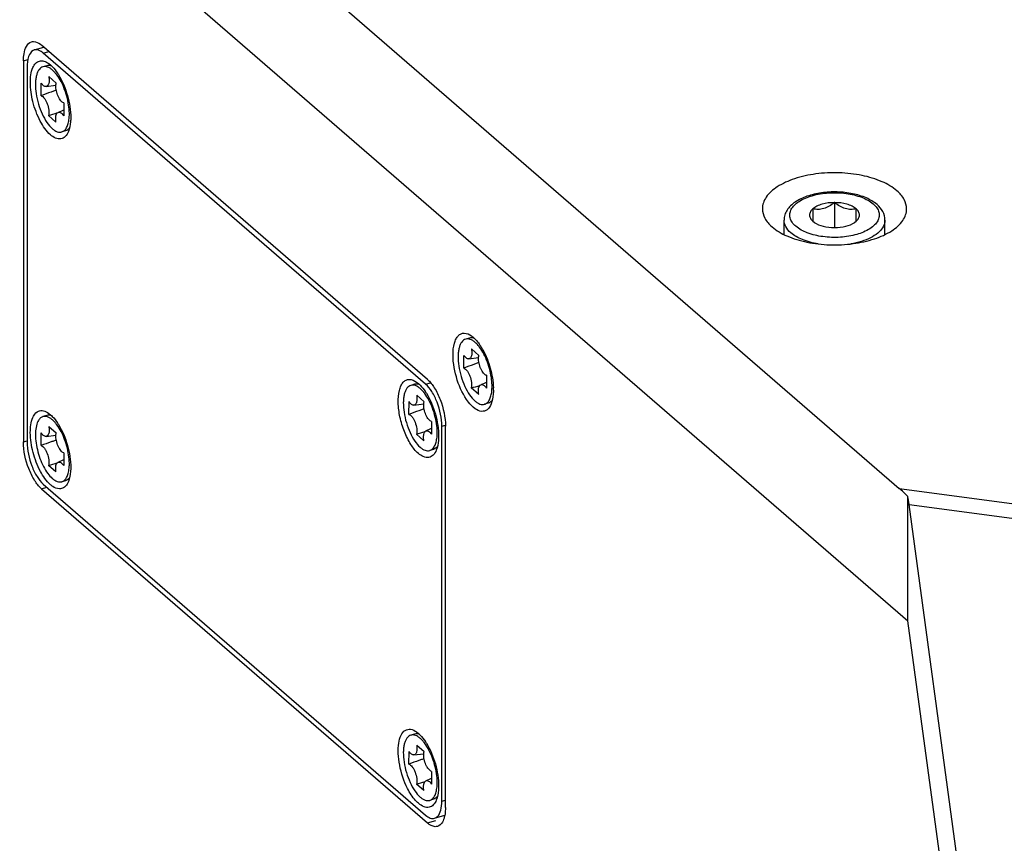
# Model space of a CAD drawing. Header units: millimetres. Extents: x 0 to 420, y 0 to 297.
# Tile 311 of 514: x 330.75 to 337.58, y 140.7 to 146.41. Entities that reach past the tile are written whole.
import ezdxf

# ---------------------------------------------------------------- set-up
doc = ezdxf.new("R2010")
doc.units = ezdxf.units.MM
doc.header["$LTSCALE"] = 23.1
doc.layers.get('0').update_dxf_attribs({"linetype": 'CONTINUOUS'})
doc.layers.add('02___PRT_ALL_AXES', color=7, linetype='CONTINUOUS')

msp = doc.modelspace()

# ---------------------------------------------------------------- linework, layer by layer
at = {"color": 7, "linetype": 'Continuous'}
for p, q in [((326.798, 151.8675), (336.8474, 143.1645)), ((326.7368, 151.0545), (336.9086, 142.2455)), ((330.8533, 146.2031), (330.9192, 146.2221)), ((333.5782, 143.9193), (330.9032, 146.2359)), ((330.7782, 146.1276), (330.8082, 146.1363)), ((330.7782, 146.1276), (330.7782, 143.4863)), ((330.9157, 146.1818), (330.9532, 146.1926)), ((333.5657, 143.8868), (330.9157, 146.1818)), ((330.8032, 146.0843), (330.8032, 143.4863)), ((330.9395, 146.094), (330.9135, 146.0865)), ((330.9536, 146.1091), (330.9657, 146.0995)), ((330.9539, 146.0184), (331.0049, 145.9733)), ((330.9001, 145.8858), (330.9006, 145.9739)), ((330.935, 145.9496), (331.0029, 145.9582)), ((331.0177, 145.7706), (331.057, 145.7889)), ((331.0573, 145.8358), (331.0568, 145.7476)), ((331.0036, 145.7031), (330.9525, 145.7482)), ((331.0699, 145.6425), (331.0439, 145.635)), ((336.4, 145.1452), (336.4, 144.972)), ((336.25, 145.1019), (336.25, 145.0153)), ((336.55, 145.0153), (336.55, 145.1019)), ((336.05, 144.9235), (336.05, 145.024)), ((336.25, 145.0153), (336.2586, 145.0086)), ((336.5415, 145.0086), (336.55, 145.0153)), ((336.75, 144.9235), (336.75, 145.024)), ((333.8695, 144.2061), (333.8435, 144.1986)), ((333.8301, 143.9978), (333.8306, 144.0859)), ((333.8839, 144.1304), (333.9349, 144.0854)), ((333.865, 144.0617), (333.9329, 144.0703)), ((333.9873, 143.9478), (333.9868, 143.8597)), ((333.4895, 143.8857), (333.4635, 143.8782)), ((333.5036, 143.9007), (333.5157, 143.8911)), ((333.5657, 143.8868), (333.6002, 143.8967)), ((333.9477, 143.8826), (333.987, 143.9009)), ((333.5039, 143.81), (333.5549, 143.765)), ((333.9336, 143.8152), (333.8825, 143.8602)), ((333.4501, 143.6774), (333.4506, 143.7655)), ((333.485, 143.7412), (333.5529, 143.7498)), ((333.9999, 143.7545), (333.9739, 143.747)), ((330.9395, 143.6692), (330.9135, 143.6617)), ((330.9536, 143.6842), (330.9657, 143.6746)), ((333.6073, 143.6274), (333.6068, 143.5393)), ((333.6782, 143.5945), (333.703, 143.6017)), ((330.9001, 143.4609), (330.9006, 143.549)), ((330.935, 143.5247), (331.0029, 143.5333)), ((330.9539, 143.5935), (331.0049, 143.5485)), ((333.5536, 143.4948), (333.5025, 143.5398)), ((333.5677, 143.5622), (333.607, 143.5805)), ((333.6782, 140.9964), (333.6782, 143.5945)), ((333.7032, 140.9531), (333.7032, 143.5945)), ((330.7782, 143.4863), (330.8032, 143.4935)), ((331.0573, 143.4109), (331.0568, 143.3228)), ((333.6199, 143.4341), (333.5939, 143.4266)), ((331.0177, 143.3457), (331.057, 143.364)), ((331.0036, 143.2783), (330.9525, 143.3233)), ((330.9157, 143.194), (333.5657, 140.899)), ((331.0699, 143.2176), (331.0439, 143.2101)), ((330.9032, 143.1615), (330.9407, 143.1723)), ((330.9032, 143.1615), (333.5782, 140.8449)), ((336.8474, 143.1645), (350.2695, 141.3663)), ((336.9086, 142.2455), (336.9086, 143.1083)), ((336.9165, 143.0535), (350.1115, 141.2857)), ((337.5771, 138.2024), (336.9165, 143.0535)), ((337.5612, 137.4412), (336.9086, 142.2455)), ((333.4895, 141.4608), (333.4635, 141.4533)), ((333.5036, 141.4758), (333.5157, 141.4663)), ((333.5039, 141.3851), (333.5549, 141.3401)), ((333.4501, 141.2525), (333.4506, 141.3406)), ((333.485, 141.3164), (333.5529, 141.325)), ((333.5677, 141.1373), (333.607, 141.1556)), ((333.6073, 141.2025), (333.6068, 141.1144)), ((333.5536, 141.0699), (333.5025, 141.1149)), ((333.6199, 141.0092), (333.5939, 141.0017)), ((333.6782, 140.9964), (333.7032, 141.0037)), ((333.6281, 140.8777), (333.6983, 140.898)), ((333.5782, 140.8449), (333.6374, 140.862))]:
    msp.add_line(p, q, dxfattribs=at)
for centre, radius, start, end in [((330.8659, 146.1605), 0.0444, 117.25797, 119.17205), ((330.8652, 146.1618), 0.0429, 106.1283, 117.27884), ((330.8028, 146.1201), 0.1533, 49.05507, 52.91788), ((330.7987, 145.8731), 0.2631, 38.04995, 38.63611), ((330.7944, 145.8697), 0.2685, 37.80208, 38.0511), ((330.7875, 145.8644), 0.2772, 36.74871, 37.79787), ((330.6791, 145.8199), 0.4023, 32.68879, 33.62526), ((330.6654, 145.8112), 0.4185, 31.87044, 32.68965), ((332.5328, 141.4983), 4.6816, 109.04215, 109.21212), ((329.6868, 150.0277), 4.4628, 286.47561, 287.27579), ((330.826, 145.7551), 0.2701, 354.27336, 354.49767), ((330.8181, 145.7558), 0.278, 354.50114, 355.45427), ((336.3302, 145.1099), 0.124, 234.71833, 235.29749), ((336.4699, 145.1099), 0.124, 304.70251, 305.28167), ((333.719, 143.9776), 0.2754, 36.76507, 38.0447), ((333.5732, 143.9094), 0.4447, 29.11878, 32.64484), ((335.463, 139.6098), 4.6822, 109.04215, 109.21141), ((332.6168, 148.1398), 4.4628, 286.47561, 287.27579), ((333.3487, 143.6647), 0.2631, 38.04995, 38.63611), ((333.3444, 143.6614), 0.2685, 37.80208, 38.0511), ((333.3375, 143.6561), 0.2772, 36.74871, 37.79787), ((333.2291, 143.6116), 0.4023, 32.68879, 33.62526), ((333.2154, 143.6028), 0.4185, 31.87044, 32.68965), ((333.7499, 143.8677), 0.2762, 354.27835, 355.41126), ((333.7318, 143.8692), 0.2944, 355.41539, 356.95311), ((333.72, 143.8699), 0.3062, 356.94398, 357.10649), ((333.5946, 143.8476), 0.4411, 0.36728, 1.89705), ((333.6146, 143.8478), 0.4211, 0.00054, 0.35846), ((333.6226, 143.8478), 0.4131, 359.49866, 0.00085), ((335.0828, 139.2899), 4.6816, 109.04215, 109.21212), ((330.7987, 143.4482), 0.2631, 38.04995, 38.63611), ((330.7944, 143.4448), 0.2685, 37.80208, 38.0511), ((330.7875, 143.4396), 0.2772, 36.74871, 37.79787), ((330.6791, 143.395), 0.4023, 32.68879, 33.62526), ((330.6654, 143.3863), 0.4185, 31.87044, 32.68965), ((332.2368, 147.8193), 4.4628, 286.47561, 287.27579), ((332.5328, 139.0734), 4.6816, 109.04215, 109.21212), ((333.376, 143.5467), 0.2701, 354.27336, 354.49767), ((333.3681, 143.5475), 0.278, 354.50114, 355.45427), ((329.6868, 147.6028), 4.4628, 286.47561, 287.27579), ((330.826, 143.3302), 0.2701, 354.27336, 354.49767), ((330.8181, 143.331), 0.278, 354.50114, 355.45427), ((333.3487, 141.2398), 0.2631, 38.04995, 38.63611), ((333.3444, 141.2365), 0.2685, 37.80208, 38.0511), ((333.3375, 141.2312), 0.2772, 36.74871, 37.79787), ((333.2291, 141.1867), 0.4023, 32.68879, 33.62526), ((333.2154, 141.1779), 0.4185, 31.87044, 32.68965), ((335.0828, 136.8651), 4.6816, 109.04215, 109.21212), ((332.2368, 145.3945), 4.4628, 286.47561, 287.27579), ((333.376, 141.1219), 0.2701, 354.27336, 354.49767), ((333.3681, 141.1226), 0.278, 354.50114, 355.45427)]:
    msp.add_arc(centre, radius, start, end, dxfattribs=at)
for centre, major_axis, ratio, start_param, end_param in [((336.8474, 142.2985), (-0.5285, 1.0331), 0.454788, -0.930691, -0.844053), ((336.9005, 142.2914), (-0.0487, 1.0154), 0.077733, -0.725603, -0.639611)]:
    msp.add_ellipse(centre, major_axis=major_axis, ratio=ratio, start_param=start_param, end_param=end_param, dxfattribs=at)
for points, knots in [([(330.7782, 146.1276), (330.7782, 146.1442), (330.7804, 146.1907), (330.8027, 146.2506), (330.8339, 146.2596)], [0, 0, 0, 0, 0.337, 1, 1, 1, 1]), ([(330.8443, 146.1993), (330.8294, 146.191), (330.8064, 146.151), (330.8032, 146.1092), (330.8032, 146.0843)], [0, 0, 0, 0, 0.405879, 1, 1, 1, 1]), ([(330.8339, 146.2596), (330.8385, 146.2609), (330.8604, 146.2636), (330.8817, 146.2526), (330.8952, 146.2424)], [0, 0, 0, 0, 0.219452, 1, 1, 1, 1]), ([(330.9157, 146.1818), (330.9061, 146.1901), (330.8871, 146.2035), (330.8629, 146.2058), (330.8533, 146.2031)], [0, 0, 0, 0, 0.561357, 1, 1, 1, 1]), ([(330.8435, 146.081), (330.8484, 146.0921), (330.86, 146.1116), (330.889, 146.1296), (330.9233, 146.1276), (330.9435, 146.1163), (330.9536, 146.1091)], [0, 0, 0, 0, 0.270069, 0.494971, 0.722869, 1, 1, 1, 1]), ([(330.8435, 145.8447), (330.8325, 145.8883), (330.8208, 145.9672), (330.8293, 146.0493), (330.8435, 146.081)], [0, 0, 0, 0, 0.563578, 1, 1, 1, 1]), ([(330.9135, 146.0865), (330.9083, 146.085), (330.8978, 146.0797), (330.885, 146.0661), (330.8748, 146.0476), (330.8673, 146.0247), (330.8626, 145.9977), (330.86, 145.9557), (330.8647, 145.898), (330.8806, 145.8278), (330.9056, 145.7605), (330.9373, 145.7028), (330.9636, 145.6705), (330.9777, 145.6581)], [0, 0, 0, 0, 0.034422, 0.072269, 0.115889, 0.166371, 0.22386, 0.287862, 0.431297, 0.586428, 0.74077, 0.881968, 1, 1, 1, 1]), ([(330.9797, 146.0634), (330.9743, 146.0682), (330.9634, 146.0765), (330.9462, 146.0853), (330.9293, 146.0891), (330.9184, 146.088), (330.9135, 146.0865)], [0, 0, 0, 0, 0.299692, 0.560631, 0.789631, 1, 1, 1, 1]), ([(330.9746, 146.091), (330.9688, 146.0934), (330.9571, 146.0966), (330.9449, 146.0956), (330.9395, 146.094)], [0, 0, 0, 0, 0.525162, 1, 1, 1, 1]), ([(330.9657, 146.0995), (330.97, 146.0958), (330.9881, 146.0786), (331.0034, 146.0587), (331.0141, 146.0427)], [0, 0, 0, 0, 0.226479, 1, 1, 1, 1]), ([(331.0042, 146.0373), (331.0022, 146.0398), (330.9946, 146.049), (330.9863, 146.0576), (330.9797, 146.0634)], [0, 0, 0, 0, 0.264974, 1, 1, 1, 1]), ([(330.9539, 146.0184), (330.9553, 146.0098), (330.9567, 145.9938), (330.9548, 145.9746), (330.9505, 145.9625), (330.9464, 145.9558), (330.9412, 145.9513), (330.937, 145.9499), (330.935, 145.9496)], [0, 0, 0, 0, 0.338008, 0.620598, 0.736223, 0.834904, 0.920355, 1, 1, 1, 1]), ([(331.0934, 145.8058), (331.091, 145.8264), (331.0834, 145.8677), (331.0651, 145.9273), (331.041, 145.9823), (331.0207, 146.0155), (331.0097, 146.0303)], [0, 0, 0, 0, 0.256846, 0.519272, 0.771765, 1, 1, 1, 1]), ([(331.0209, 146.0321), (331.0486, 145.9875), (331.0887, 145.8893), (331.1061, 145.7846), (331.1057, 145.7323)], [0, 0, 0, 0, 0.50147, 1, 1, 1, 1]), ([(330.935, 145.9496), (330.9323, 145.9493), (330.9261, 145.9501), (330.9173, 145.955), (330.9085, 145.9631), (330.9032, 145.97), (330.9006, 145.9739)], [0, 0, 0, 0, 0.186559, 0.409985, 0.681261, 1, 1, 1, 1]), ([(331.0573, 145.8358), (331.0536, 145.8368), (331.046, 145.8412), (331.036, 145.8513), (331.0264, 145.8652), (331.0147, 145.888), (331.0049, 145.9193), (331.0021, 145.9457), (331.0028, 145.9582)], [0, 0, 0, 0, 0.081387, 0.18296, 0.30382, 0.439685, 0.730513, 1, 1, 1, 1]), ([(331.0028, 145.9582), (331.0029, 145.9596), (331.0033, 145.9647), (331.0041, 145.9697), (331.0049, 145.9733)], [0, 0, 0, 0, 0.265766, 1, 1, 1, 1]), ([(330.9922, 145.9192), (330.9845, 145.9165), (330.9537, 145.9057), (330.923, 145.8945), (330.9001, 145.8858)], [0, 0, 0, 0, 0.24959, 1, 1, 1, 1]), ([(330.9001, 145.8858), (330.9043, 145.8845), (330.9129, 145.8792), (330.9241, 145.867), (330.9345, 145.8504), (330.9464, 145.8238), (330.9537, 145.7949), (330.9553, 145.7668), (330.9539, 145.7539), (330.9525, 145.7482)], [0, 0, 0, 0, 0.083446, 0.189882, 0.317239, 0.459231, 0.752148, 0.885582, 1, 1, 1, 1]), ([(330.9657, 145.6145), (330.9359, 145.6403), (330.8859, 145.7153), (330.8553, 145.7979), (330.8435, 145.8447)], [0, 0, 0, 0, 0.449644, 1, 1, 1, 1]), ([(331.0952, 145.7338), (331.0957, 145.7394), (331.0969, 145.7634), (331.0955, 145.7875), (331.0934, 145.8058)], [0, 0, 0, 0, 0.234557, 1, 1, 1, 1]), ([(331.0036, 145.7031), (331.0023, 145.7109), (331.0012, 145.7224), (331.0017, 145.7372), (331.0038, 145.7527), (331.0094, 145.7667), (331.0177, 145.7706)], [0, 0, 0, 0, 0.331105, 0.480489, 0.61597, 1, 1, 1, 1]), ([(331.0177, 145.7706), (331.0204, 145.7718), (331.0273, 145.7727), (331.0376, 145.7684), (331.0478, 145.7598), (331.0538, 145.7521), (331.0568, 145.7476)], [0, 0, 0, 0, 0.184352, 0.400087, 0.671052, 1, 1, 1, 1]), ([(331.0439, 145.635), (331.0507, 145.637), (331.0645, 145.6451), (331.0795, 145.6662), (331.09, 145.6947), (331.0935, 145.7163), (331.0947, 145.7282)], [0, 0, 0, 0, 0.191559, 0.413273, 0.681591, 1, 1, 1, 1]), ([(331.1057, 145.7323), (331.1056, 145.7232), (331.1043, 145.6911), (331.0985, 145.6587), (331.0898, 145.6372)], [0, 0, 0, 0, 0.281716, 1, 1, 1, 1]), ([(330.9777, 145.6581), (330.9831, 145.6533), (330.994, 145.645), (331.0113, 145.6362), (331.0281, 145.6324), (331.039, 145.6336), (331.0439, 145.635)], [0, 0, 0, 0, 0.299692, 0.560631, 0.789631, 1, 1, 1, 1]), ([(331.0982, 145.6641), (331.0945, 145.6589), (331.0863, 145.6498), (331.0754, 145.6441), (331.0699, 145.6425)], [0, 0, 0, 0, 0.525595, 1, 1, 1, 1]), ([(331.0898, 145.6372), (331.0846, 145.6246), (331.0723, 145.6021), (331.025, 145.5752), (330.9853, 145.5976), (330.9657, 145.6145)], [0, 0, 0, 0, 0.269443, 0.489709, 1, 1, 1, 1]), ([(336.6947, 145.1317), (336.6728, 145.1506), (336.6181, 145.1822), (336.5236, 145.2102), (336.4182, 145.2217), (336.3111, 145.2159), (336.212, 145.1933), (336.14, 145.16), (336.0954, 145.1244), (336.0703, 145.0944), (336.0539, 145.0606), (336.05, 145.0361), (336.05, 145.024)], [0, 0, 0, 0, 0.115617, 0.248157, 0.392184, 0.537992, 0.675289, 0.796759, 0.85127, 0.902473, 0.95166, 1, 1, 1, 1]), ([(336.1316, 144.9811), (336.1222, 144.9893), (336.106, 145.0065), (336.0909, 145.0371), (336.0886, 145.0694), (336.0996, 145.1009), (336.1222, 145.1296), (336.1689, 145.1659), (336.2496, 145.1983), (336.3608, 145.2162), (336.4778, 145.2125), (336.5837, 145.1881), (336.6454, 145.1562), (336.6685, 145.1361)], [0, 0, 0, 0, 0.049898, 0.093515, 0.134173, 0.17635, 0.223902, 0.278913, 0.411567, 0.566766, 0.728093, 0.877357, 1, 1, 1, 1]), ([(336.6685, 145.1361), (336.6779, 145.128), (336.6941, 145.1108), (336.7092, 145.0802), (336.7114, 145.0478), (336.7004, 145.0164), (336.6778, 144.9876), (336.6312, 144.9513), (336.5505, 144.9189), (336.4393, 144.9011), (336.3223, 144.9048), (336.2164, 144.9291), (336.1547, 144.9611), (336.1316, 144.9811)], [0, 0, 0, 0, 0.049898, 0.093515, 0.134173, 0.17635, 0.223902, 0.278913, 0.411567, 0.566766, 0.728093, 0.877357, 1, 1, 1, 1]), ([(336.4, 145.1452), (336.3709, 145.1452), (336.3285, 145.1402), (336.2788, 145.1218), (336.2583, 145.1091), (336.25, 145.1019)], [0, 0, 0, 0, 0.550744, 0.792912, 1, 1, 1, 1]), ([(336.4, 145.1452), (336.3885, 145.1361), (336.365, 145.1194), (336.3266, 145.1019), (336.2872, 145.0963), (336.262, 145.0994), (336.25, 145.1019)], [0, 0, 0, 0, 0.272405, 0.532813, 0.774107, 1, 1, 1, 1]), ([(336.55, 145.1019), (336.5418, 145.1091), (336.5213, 145.1218), (336.4716, 145.1402), (336.4292, 145.1452), (336.4, 145.1452)], [0, 0, 0, 0, 0.207088, 0.449256, 1, 1, 1, 1]), ([(336.55, 145.1019), (336.5381, 145.0994), (336.5129, 145.0963), (336.4735, 145.1019), (336.4351, 145.1194), (336.4116, 145.1361), (336.4, 145.1452)], [0, 0, 0, 0, 0.225893, 0.467187, 0.727595, 1, 1, 1, 1]), ([(336.75, 145.024), (336.75, 145.0441), (336.7386, 145.0859), (336.7108, 145.1178), (336.6947, 145.1317)], [0, 0, 0, 0, 0.485735, 1, 1, 1, 1]), ([(336.25, 145.1019), (336.2432, 145.096), (336.2317, 145.0832), (336.2246, 145.0586), (336.2317, 145.034), (336.2432, 145.0212), (336.25, 145.0153)], [0, 0, 0, 0, 0.269614, 0.5, 0.730386, 1, 1, 1, 1]), ([(336.55, 145.0153), (336.5569, 145.0212), (336.5684, 145.034), (336.5755, 145.0586), (336.5684, 145.0832), (336.5569, 145.096), (336.55, 145.1019)], [0, 0, 0, 0, 0.269614, 0.5, 0.730386, 1, 1, 1, 1]), ([(336.0969, 144.9365), (336.0831, 144.9484), (336.0599, 144.9742), (336.05, 145.0084), (336.05, 145.024)], [0, 0, 0, 0, 0.539224, 1, 1, 1, 1]), ([(336.2596, 145.0079), (336.278, 144.9952), (336.3247, 144.9774), (336.3736, 144.972), (336.4, 144.972)], [0, 0, 0, 0, 0.457532, 1, 1, 1, 1]), ([(336.4, 144.972), (336.4265, 144.972), (336.4754, 144.9774), (336.5221, 144.9952), (336.5405, 145.0079)], [0, 0, 0, 0, 0.542468, 1, 1, 1, 1]), ([(336.75, 145.024), (336.75, 145.0149), (336.747, 144.9959), (336.7312, 144.9637), (336.6988, 144.9298), (336.6483, 144.8985), (336.5852, 144.8737), (336.5385, 144.8627), (336.5138, 144.8585)], [0, 0, 0, 0, 0.088482, 0.182903, 0.34449, 0.53595, 0.756367, 1, 1, 1, 1]), ([(336.2863, 144.8585), (336.2492, 144.8649), (336.1822, 144.8825), (336.1205, 144.9161), (336.0969, 144.9365)], [0, 0, 0, 0, 0.547004, 1, 1, 1, 1]), ([(333.7557, 144.0903), (333.7557, 144.1171), (333.7589, 144.1551), (333.775, 144.1991), (333.7905, 144.2224), (333.8107, 144.2373), (333.8443, 144.2436), (333.8691, 144.2315), (333.8836, 144.2212)], [0, 0, 0, 0, 0.335755, 0.470851, 0.584591, 0.682907, 0.777173, 1, 1, 1, 1]), ([(333.8836, 144.2212), (333.8893, 144.2171), (333.9142, 144.1965), (333.9341, 144.1705), (333.9477, 144.1492)], [0, 0, 0, 0, 0.21811, 1, 1, 1, 1]), ([(333.8435, 144.1986), (333.8383, 144.1971), (333.8278, 144.1917), (333.815, 144.1782), (333.8048, 144.1597), (333.7973, 144.1367), (333.7926, 144.1098), (333.79, 144.0677), (333.7947, 144.0101), (333.8106, 143.9398), (333.8356, 143.8726), (333.8673, 143.8148), (333.8936, 143.7826), (333.9077, 143.7702)], [0, 0, 0, 0, 0.034422, 0.072269, 0.115889, 0.166371, 0.22386, 0.287862, 0.431297, 0.586428, 0.74077, 0.881968, 1, 1, 1, 1]), ([(333.9097, 144.1754), (333.9043, 144.1802), (333.8934, 144.1886), (333.8762, 144.1974), (333.8593, 144.2011), (333.8484, 144.2), (333.8435, 144.1986)], [0, 0, 0, 0, 0.299692, 0.560631, 0.789631, 1, 1, 1, 1]), ([(333.9048, 144.203), (333.899, 144.2054), (333.8873, 144.2087), (333.875, 144.2077), (333.8695, 144.2061)], [0, 0, 0, 0, 0.525404, 1, 1, 1, 1]), ([(333.9359, 144.1473), (333.9338, 144.15), (333.9257, 144.1599), (333.9168, 144.1692), (333.9097, 144.1754)], [0, 0, 0, 0, 0.265854, 1, 1, 1, 1]), ([(334.0198, 143.7493), (334.0137, 143.7343), (334.001, 143.7132), (333.9741, 143.6988), (333.9436, 143.6963), (333.9014, 143.7173), (333.8368, 143.7874), (333.7779, 143.9152), (333.7557, 144.031), (333.7557, 144.0903)], [0, 0, 0, 0, 0.08813, 0.125196, 0.162202, 0.24995, 0.368131, 0.677387, 1, 1, 1, 1]), ([(333.865, 144.0617), (333.8623, 144.0613), (333.8561, 144.0622), (333.8473, 144.0671), (333.8385, 144.0752), (333.8332, 144.0821), (333.8306, 144.0859)], [0, 0, 0, 0, 0.186559, 0.409985, 0.681261, 1, 1, 1, 1]), ([(333.8839, 144.1304), (333.8853, 144.1218), (333.8867, 144.1058), (333.8848, 144.0867), (333.8805, 144.0745), (333.8764, 144.0679), (333.8712, 144.0633), (333.867, 144.0619), (333.865, 144.0617)], [0, 0, 0, 0, 0.338008, 0.620598, 0.736223, 0.834904, 0.920355, 1, 1, 1, 1]), ([(333.9328, 144.0703), (333.9329, 144.0717), (333.9333, 144.0767), (333.9341, 144.0818), (333.9349, 144.0854)], [0, 0, 0, 0, 0.265766, 1, 1, 1, 1]), ([(334.0234, 143.9179), (334.021, 143.9384), (334.0134, 143.9798), (333.9951, 144.0394), (333.9709, 144.0944), (333.9506, 144.1277), (333.9396, 144.1424)], [0, 0, 0, 0, 0.256866, 0.519308, 0.771798, 1, 1, 1, 1]), ([(333.9617, 144.1258), (333.9842, 144.0855), (334.018, 143.9993), (334.034, 143.9079), (334.0355, 143.8622)], [0, 0, 0, 0, 0.501939, 1, 1, 1, 1]), ([(333.9223, 144.0313), (333.9146, 144.0286), (333.8838, 144.0178), (333.853, 144.0066), (333.8301, 143.9978)], [0, 0, 0, 0, 0.24959, 1, 1, 1, 1]), ([(333.9873, 143.9478), (333.9836, 143.9489), (333.976, 143.9533), (333.966, 143.9634), (333.9564, 143.9772), (333.9447, 144.0001), (333.9349, 144.0313), (333.9321, 144.0577), (333.9328, 144.0703)], [0, 0, 0, 0, 0.081387, 0.18296, 0.30382, 0.439685, 0.730513, 1, 1, 1, 1]), ([(333.8301, 143.9978), (333.8343, 143.9966), (333.8429, 143.9913), (333.8541, 143.9791), (333.8645, 143.9625), (333.8764, 143.9359), (333.8837, 143.9069), (333.8853, 143.8789), (333.8839, 143.866), (333.8825, 143.8602)], [0, 0, 0, 0, 0.083446, 0.189882, 0.317239, 0.459231, 0.752148, 0.885582, 1, 1, 1, 1]), ([(333.5157, 143.4062), (333.4952, 143.4239), (333.4577, 143.4723), (333.4154, 143.5585), (333.3858, 143.6567), (333.373, 143.7535), (333.3775, 143.8276), (333.393, 143.8745), (333.4084, 143.8996), (333.4287, 143.916), (333.4631, 143.9237), (333.4888, 143.9113), (333.5036, 143.9007)], [0, 0, 0, 0, 0.127904, 0.283489, 0.450159, 0.608555, 0.741337, 0.794878, 0.839766, 0.878143, 0.91445, 1, 1, 1, 1]), ([(333.4635, 143.8782), (333.4583, 143.8767), (333.4478, 143.8713), (333.435, 143.8577), (333.4248, 143.8393), (333.4173, 143.8163), (333.4126, 143.7893), (333.41, 143.7473), (333.4147, 143.6897), (333.4306, 143.6194), (333.4556, 143.5521), (333.4873, 143.4944), (333.5136, 143.4622), (333.5277, 143.4498)], [0, 0, 0, 0, 0.034422, 0.072269, 0.115889, 0.166371, 0.22386, 0.287862, 0.431297, 0.586428, 0.74077, 0.881968, 1, 1, 1, 1]), ([(333.5297, 143.855), (333.5243, 143.8598), (333.5134, 143.8682), (333.4962, 143.8769), (333.4793, 143.8807), (333.4684, 143.8796), (333.4635, 143.8782)], [0, 0, 0, 0, 0.299692, 0.560631, 0.789631, 1, 1, 1, 1]), ([(333.5246, 143.8827), (333.5188, 143.885), (333.5071, 143.8882), (333.4949, 143.8872), (333.4895, 143.8857)], [0, 0, 0, 0, 0.525162, 1, 1, 1, 1]), ([(333.5157, 143.8911), (333.52, 143.8874), (333.5381, 143.8703), (333.5534, 143.8504), (333.5641, 143.8343)], [0, 0, 0, 0, 0.226479, 1, 1, 1, 1]), ([(333.6782, 143.5945), (333.6782, 143.651), (333.6597, 143.7355), (333.6137, 143.8317), (333.5827, 143.872), (333.5657, 143.8868)], [0, 0, 0, 0, 0.530638, 0.788434, 1, 1, 1, 1]), ([(333.5782, 143.9193), (333.5971, 143.9029), (333.6316, 143.858), (333.6826, 143.7512), (333.7032, 143.6573), (333.7032, 143.5945)], [0, 0, 0, 0, 0.21156, 0.469362, 1, 1, 1, 1]), ([(333.9336, 143.8152), (333.9323, 143.823), (333.9312, 143.8345), (333.9317, 143.8493), (333.9338, 143.8648), (333.9394, 143.8787), (333.9477, 143.8826)], [0, 0, 0, 0, 0.331105, 0.480489, 0.61597, 1, 1, 1, 1]), ([(333.9477, 143.8826), (333.9504, 143.8839), (333.9573, 143.8848), (333.9676, 143.8805), (333.9778, 143.8718), (333.9838, 143.8641), (333.9868, 143.8597)], [0, 0, 0, 0, 0.184352, 0.400087, 0.671052, 1, 1, 1, 1]), ([(334.0258, 143.8544), (334.026, 143.8594), (334.0266, 143.8806), (334.0252, 143.9018), (334.0234, 143.9179)], [0, 0, 0, 0, 0.237145, 1, 1, 1, 1]), ([(333.5039, 143.81), (333.5053, 143.8014), (333.5067, 143.7854), (333.5048, 143.7663), (333.5005, 143.7541), (333.4964, 143.7475), (333.4912, 143.7429), (333.487, 143.7415), (333.485, 143.7412)], [0, 0, 0, 0, 0.338008, 0.620598, 0.736223, 0.834904, 0.920355, 1, 1, 1, 1]), ([(333.5542, 143.829), (333.5522, 143.8314), (333.5446, 143.8406), (333.5363, 143.8492), (333.5297, 143.855)], [0, 0, 0, 0, 0.264974, 1, 1, 1, 1]), ([(333.6434, 143.5974), (333.641, 143.618), (333.6334, 143.6593), (333.6151, 143.7189), (333.591, 143.7739), (333.5707, 143.8072), (333.5597, 143.8219)], [0, 0, 0, 0, 0.256846, 0.519272, 0.771765, 1, 1, 1, 1]), ([(333.5709, 143.8238), (333.5986, 143.7792), (333.6387, 143.6809), (333.6561, 143.5762), (333.6557, 143.524)], [0, 0, 0, 0, 0.50147, 1, 1, 1, 1]), ([(333.9739, 143.747), (333.9807, 143.749), (333.9945, 143.7572), (334.0095, 143.7783), (334.02, 143.8067), (334.0235, 143.8284), (334.0247, 143.8402)], [0, 0, 0, 0, 0.191559, 0.413273, 0.681591, 1, 1, 1, 1]), ([(334.0357, 143.8442), (334.0356, 143.8351), (334.0342, 143.8031), (334.0285, 143.7707), (334.0198, 143.7493)], [0, 0, 0, 0, 0.281638, 1, 1, 1, 1]), ([(333.485, 143.7412), (333.4823, 143.7409), (333.4761, 143.7417), (333.4673, 143.7467), (333.4585, 143.7548), (333.4532, 143.7616), (333.4506, 143.7655)], [0, 0, 0, 0, 0.186559, 0.409985, 0.681261, 1, 1, 1, 1]), ([(333.6073, 143.6274), (333.6036, 143.6285), (333.596, 143.6328), (333.586, 143.643), (333.5764, 143.6568), (333.5647, 143.6796), (333.5549, 143.7109), (333.5521, 143.7373), (333.5528, 143.7499)], [0, 0, 0, 0, 0.081387, 0.18296, 0.30382, 0.439685, 0.730513, 1, 1, 1, 1]), ([(333.5528, 143.7499), (333.5529, 143.7512), (333.5533, 143.7563), (333.5541, 143.7613), (333.5549, 143.765)], [0, 0, 0, 0, 0.265766, 1, 1, 1, 1]), ([(333.9077, 143.7702), (333.9131, 143.7654), (333.924, 143.757), (333.9413, 143.7483), (333.9581, 143.7445), (333.969, 143.7456), (333.9739, 143.747)], [0, 0, 0, 0, 0.299692, 0.560631, 0.789631, 1, 1, 1, 1]), ([(334.0281, 143.7759), (334.0244, 143.7708), (334.0162, 143.7618), (334.0053, 143.7561), (333.9999, 143.7545)], [0, 0, 0, 0, 0.525298, 1, 1, 1, 1]), ([(330.8435, 143.6562), (330.8457, 143.6613), (330.8546, 143.6785), (330.8693, 143.6936), (330.882, 143.699)], [0, 0, 0, 0, 0.287156, 1, 1, 1, 1]), ([(330.882, 143.699), (330.8925, 143.7034), (330.9195, 143.7049), (330.9423, 143.6923), (330.9536, 143.6842)], [0, 0, 0, 0, 0.449573, 1, 1, 1, 1]), ([(330.9746, 143.6662), (330.9688, 143.6685), (330.9571, 143.6717), (330.9449, 143.6707), (330.9395, 143.6692)], [0, 0, 0, 0, 0.525162, 1, 1, 1, 1]), ([(330.9657, 143.6746), (330.97, 143.6709), (330.9881, 143.6538), (331.0034, 143.6339), (331.0141, 143.6178)], [0, 0, 0, 0, 0.226479, 1, 1, 1, 1]), ([(333.5422, 143.7108), (333.5345, 143.7082), (333.5037, 143.6973), (333.473, 143.6861), (333.4501, 143.6774)], [0, 0, 0, 0, 0.24959, 1, 1, 1, 1]), ([(333.4501, 143.6774), (333.4543, 143.6762), (333.4629, 143.6708), (333.4741, 143.6586), (333.4845, 143.6421), (333.4964, 143.6154), (333.5037, 143.5865), (333.5053, 143.5585), (333.5039, 143.5456), (333.5025, 143.5398)], [0, 0, 0, 0, 0.083446, 0.189882, 0.317239, 0.459231, 0.752148, 0.885582, 1, 1, 1, 1]), ([(330.9657, 143.1896), (330.9366, 143.2149), (330.8874, 143.2877), (330.8406, 143.4116), (330.8207, 143.5393), (330.8289, 143.6236), (330.8435, 143.6562)], [0, 0, 0, 0, 0.230107, 0.511978, 0.787063, 1, 1, 1, 1]), ([(330.8821, 143.6354), (330.8753, 143.6243), (330.8653, 143.596), (330.8599, 143.5478), (330.8626, 143.4918), (330.8733, 143.4319), (330.8912, 143.3721), (330.9152, 143.3168), (330.9434, 143.2699), (330.9659, 143.2437), (330.9777, 143.2333)], [0, 0, 0, 0, 0.090433, 0.20291, 0.333811, 0.476445, 0.622594, 0.763623, 0.891509, 1, 1, 1, 1]), ([(330.9135, 143.6617), (330.9073, 143.6599), (330.8948, 143.6528), (330.886, 143.6417), (330.8821, 143.6354)], [0, 0, 0, 0, 0.468455, 1, 1, 1, 1]), ([(330.9797, 143.6385), (330.9743, 143.6433), (330.9634, 143.6517), (330.9462, 143.6604), (330.9293, 143.6642), (330.9184, 143.6631), (330.9135, 143.6617)], [0, 0, 0, 0, 0.299692, 0.560631, 0.789631, 1, 1, 1, 1]), ([(331.0042, 143.6125), (331.0022, 143.6149), (330.9946, 143.6241), (330.9863, 143.6327), (330.9797, 143.6385)], [0, 0, 0, 0, 0.264974, 1, 1, 1, 1]), ([(331.0934, 143.3809), (331.091, 143.4015), (331.0834, 143.4428), (331.0651, 143.5024), (331.041, 143.5574), (331.0207, 143.5907), (331.0097, 143.6054)], [0, 0, 0, 0, 0.256846, 0.519272, 0.771765, 1, 1, 1, 1]), ([(331.0209, 143.6073), (331.0486, 143.5626), (331.0887, 143.4644), (331.1061, 143.3597), (331.1057, 143.3075)], [0, 0, 0, 0, 0.50147, 1, 1, 1, 1]), ([(330.935, 143.5247), (330.9323, 143.5244), (330.9261, 143.5252), (330.9173, 143.5302), (330.9085, 143.5383), (330.9032, 143.5451), (330.9006, 143.549)], [0, 0, 0, 0, 0.186559, 0.409985, 0.681261, 1, 1, 1, 1]), ([(330.9539, 143.5935), (330.9553, 143.5849), (330.9567, 143.5689), (330.9548, 143.5498), (330.9505, 143.5376), (330.9464, 143.531), (330.9412, 143.5264), (330.937, 143.525), (330.935, 143.5247)], [0, 0, 0, 0, 0.338008, 0.620598, 0.736223, 0.834904, 0.920355, 1, 1, 1, 1]), ([(331.0573, 143.4109), (331.0536, 143.412), (331.046, 143.4163), (331.036, 143.4265), (331.0264, 143.4403), (331.0147, 143.4631), (331.0049, 143.4944), (331.0021, 143.5208), (331.0028, 143.5334)], [0, 0, 0, 0, 0.081387, 0.18296, 0.30382, 0.439685, 0.730513, 1, 1, 1, 1]), ([(331.0028, 143.5334), (331.0029, 143.5347), (331.0033, 143.5398), (331.0041, 143.5448), (331.0049, 143.5485)], [0, 0, 0, 0, 0.265766, 1, 1, 1, 1]), ([(333.5536, 143.4948), (333.5523, 143.5026), (333.5512, 143.514), (333.5517, 143.5289), (333.5538, 143.5444), (333.5594, 143.5583), (333.5677, 143.5622)], [0, 0, 0, 0, 0.331105, 0.480489, 0.61597, 1, 1, 1, 1]), ([(333.5677, 143.5622), (333.5704, 143.5635), (333.5773, 143.5644), (333.5876, 143.56), (333.5978, 143.5514), (333.6038, 143.5437), (333.6068, 143.5393)], [0, 0, 0, 0, 0.184352, 0.400087, 0.671052, 1, 1, 1, 1]), ([(333.6452, 143.5254), (333.6457, 143.5311), (333.6469, 143.5551), (333.6455, 143.5792), (333.6434, 143.5974)], [0, 0, 0, 0, 0.234557, 1, 1, 1, 1]), ([(330.9032, 143.1615), (330.8843, 143.1779), (330.8499, 143.2228), (330.7988, 143.3296), (330.7782, 143.4235), (330.7782, 143.4863)], [0, 0, 0, 0, 0.21156, 0.469362, 1, 1, 1, 1]), ([(330.8032, 143.4863), (330.8032, 143.4297), (330.8217, 143.3452), (330.8677, 143.2491), (330.8987, 143.2087), (330.9157, 143.194)], [0, 0, 0, 0, 0.530638, 0.788434, 1, 1, 1, 1]), ([(330.9922, 143.4943), (330.9845, 143.4916), (330.9537, 143.4808), (330.923, 143.4696), (330.9001, 143.4609)], [0, 0, 0, 0, 0.24959, 1, 1, 1, 1]), ([(333.5939, 143.4266), (333.6007, 143.4286), (333.6145, 143.4368), (333.6295, 143.4578), (333.64, 143.4863), (333.6435, 143.508), (333.6447, 143.5198)], [0, 0, 0, 0, 0.191559, 0.413273, 0.681591, 1, 1, 1, 1]), ([(333.6557, 143.524), (333.6556, 143.5149), (333.6543, 143.4827), (333.6485, 143.4503), (333.6398, 143.4289)], [0, 0, 0, 0, 0.281716, 1, 1, 1, 1]), ([(330.9001, 143.4609), (330.9043, 143.4597), (330.9129, 143.4543), (330.9241, 143.4421), (330.9345, 143.4256), (330.9464, 143.3989), (330.9537, 143.37), (330.9553, 143.3419), (330.9539, 143.3291), (330.9525, 143.3233)], [0, 0, 0, 0, 0.083446, 0.189882, 0.317239, 0.459231, 0.752148, 0.885582, 1, 1, 1, 1]), ([(333.6398, 143.4289), (333.6346, 143.4162), (333.6223, 143.3937), (333.575, 143.3668), (333.5353, 143.3892), (333.5157, 143.4062)], [0, 0, 0, 0, 0.269443, 0.489709, 1, 1, 1, 1]), ([(333.5277, 143.4498), (333.5331, 143.445), (333.544, 143.4366), (333.5613, 143.4279), (333.5781, 143.4241), (333.589, 143.4252), (333.5939, 143.4266)], [0, 0, 0, 0, 0.299692, 0.560631, 0.789631, 1, 1, 1, 1]), ([(333.6482, 143.4557), (333.6445, 143.4505), (333.6363, 143.4414), (333.6254, 143.4357), (333.6199, 143.4341)], [0, 0, 0, 0, 0.525595, 1, 1, 1, 1]), ([(331.0036, 143.2783), (331.0023, 143.2861), (331.0012, 143.2975), (331.0017, 143.3123), (331.0038, 143.3279), (331.0094, 143.3418), (331.0177, 143.3457)], [0, 0, 0, 0, 0.331105, 0.480489, 0.61597, 1, 1, 1, 1]), ([(331.0177, 143.3457), (331.0204, 143.3469), (331.0273, 143.3479), (331.0376, 143.3435), (331.0478, 143.3349), (331.0538, 143.3272), (331.0568, 143.3228)], [0, 0, 0, 0, 0.184352, 0.400087, 0.671052, 1, 1, 1, 1]), ([(331.0952, 143.3089), (331.0957, 143.3146), (331.0969, 143.3386), (331.0955, 143.3627), (331.0934, 143.3809)], [0, 0, 0, 0, 0.234557, 1, 1, 1, 1]), ([(331.0439, 143.2101), (331.0507, 143.2121), (331.0645, 143.2203), (331.0795, 143.2413), (331.09, 143.2698), (331.0935, 143.2915), (331.0947, 143.3033)], [0, 0, 0, 0, 0.191559, 0.413273, 0.681591, 1, 1, 1, 1]), ([(331.1057, 143.3075), (331.1056, 143.2984), (331.1043, 143.2662), (331.0985, 143.2338), (331.0898, 143.2123)], [0, 0, 0, 0, 0.281716, 1, 1, 1, 1]), ([(330.9777, 143.2333), (330.9831, 143.2285), (330.994, 143.2201), (331.0113, 143.2113), (331.0281, 143.2076), (331.039, 143.2087), (331.0439, 143.2101)], [0, 0, 0, 0, 0.299692, 0.560631, 0.789631, 1, 1, 1, 1]), ([(331.0898, 143.2123), (331.0848, 143.2001), (331.0729, 143.1784), (331.0512, 143.1649), (331.0407, 143.1624)], [0, 0, 0, 0, 0.549823, 1, 1, 1, 1]), ([(331.0982, 143.2392), (331.0945, 143.234), (331.0863, 143.2249), (331.0754, 143.2192), (331.0699, 143.2176)], [0, 0, 0, 0, 0.525595, 1, 1, 1, 1]), ([(331.0407, 143.1624), (331.0362, 143.1614), (331.0153, 143.1594), (330.9949, 143.1686), (330.9815, 143.1775)], [0, 0, 0, 0, 0.223286, 1, 1, 1, 1]), ([(333.4408, 141.0839), (333.4149, 141.1346), (333.3879, 141.2159), (333.3741, 141.3236), (333.3767, 141.3945), (333.391, 141.4507), (333.4162, 141.4845), (333.442, 141.495), (333.4706, 141.4954), (333.4911, 141.4848), (333.5036, 141.4759)], [0, 0, 0, 0, 0.334833, 0.496266, 0.637236, 0.749866, 0.834698, 0.871823, 0.909777, 1, 1, 1, 1]), ([(333.4635, 141.4533), (333.4583, 141.4518), (333.4478, 141.4464), (333.435, 141.4329), (333.4248, 141.4144), (333.4173, 141.3914), (333.4126, 141.3645), (333.41, 141.3224), (333.4147, 141.2648), (333.4306, 141.1945), (333.4556, 141.1273), (333.4873, 141.0695), (333.5136, 141.0373), (333.5277, 141.0249)], [0, 0, 0, 0, 0.034422, 0.072269, 0.115889, 0.166371, 0.22386, 0.287862, 0.431297, 0.586428, 0.74077, 0.881968, 1, 1, 1, 1]), ([(333.5297, 141.4301), (333.5243, 141.4349), (333.5134, 141.4433), (333.4962, 141.4521), (333.4793, 141.4558), (333.4684, 141.4547), (333.4635, 141.4533)], [0, 0, 0, 0, 0.299692, 0.560631, 0.789631, 1, 1, 1, 1]), ([(333.5246, 141.4578), (333.5188, 141.4602), (333.5071, 141.4634), (333.4949, 141.4624), (333.4895, 141.4608)], [0, 0, 0, 0, 0.525162, 1, 1, 1, 1]), ([(333.5157, 141.4663), (333.52, 141.4626), (333.5381, 141.4454), (333.5534, 141.4255), (333.5641, 141.4095)], [0, 0, 0, 0, 0.226479, 1, 1, 1, 1]), ([(333.5542, 141.4041), (333.5522, 141.4066), (333.5446, 141.4157), (333.5363, 141.4243), (333.5297, 141.4301)], [0, 0, 0, 0, 0.264974, 1, 1, 1, 1]), ([(333.5039, 141.3851), (333.5053, 141.3765), (333.5067, 141.3605), (333.5048, 141.3414), (333.5005, 141.3292), (333.4964, 141.3226), (333.4912, 141.318), (333.487, 141.3166), (333.485, 141.3164)], [0, 0, 0, 0, 0.338008, 0.620598, 0.736223, 0.834904, 0.920355, 1, 1, 1, 1]), ([(333.6434, 141.1726), (333.641, 141.1931), (333.6334, 141.2344), (333.6151, 141.2941), (333.591, 141.349), (333.5707, 141.3823), (333.5597, 141.397)], [0, 0, 0, 0, 0.256846, 0.519272, 0.771765, 1, 1, 1, 1]), ([(333.5709, 141.3989), (333.5986, 141.3543), (333.6387, 141.2561), (333.6561, 141.1513), (333.6557, 141.0991)], [0, 0, 0, 0, 0.50147, 1, 1, 1, 1]), ([(333.5422, 141.286), (333.5345, 141.2833), (333.5037, 141.2724), (333.473, 141.2612), (333.4501, 141.2525)], [0, 0, 0, 0, 0.24959, 1, 1, 1, 1]), ([(333.485, 141.3164), (333.4823, 141.316), (333.4761, 141.3169), (333.4673, 141.3218), (333.4585, 141.3299), (333.4532, 141.3368), (333.4506, 141.3406)], [0, 0, 0, 0, 0.186559, 0.409985, 0.681261, 1, 1, 1, 1]), ([(333.6073, 141.2025), (333.6036, 141.2036), (333.596, 141.208), (333.586, 141.2181), (333.5764, 141.2319), (333.5647, 141.2548), (333.5549, 141.286), (333.5521, 141.3124), (333.5528, 141.325)], [0, 0, 0, 0, 0.081387, 0.18296, 0.30382, 0.439685, 0.730513, 1, 1, 1, 1]), ([(333.5528, 141.325), (333.5529, 141.3264), (333.5533, 141.3314), (333.5541, 141.3365), (333.5549, 141.3401)], [0, 0, 0, 0, 0.265766, 1, 1, 1, 1]), ([(333.4501, 141.2525), (333.4543, 141.2513), (333.4629, 141.246), (333.4741, 141.2338), (333.4845, 141.2172), (333.4964, 141.1906), (333.5037, 141.1616), (333.5053, 141.1336), (333.5039, 141.1207), (333.5025, 141.1149)], [0, 0, 0, 0, 0.083446, 0.189882, 0.317239, 0.459231, 0.752148, 0.885582, 1, 1, 1, 1]), ([(333.6452, 141.1006), (333.6457, 141.1062), (333.6469, 141.1302), (333.6455, 141.1543), (333.6434, 141.1726)], [0, 0, 0, 0, 0.234557, 1, 1, 1, 1]), ([(333.5157, 140.9813), (333.5087, 140.9873), (333.4787, 141.0175), (333.4559, 141.0542), (333.4408, 141.0839)], [0, 0, 0, 0, 0.217261, 1, 1, 1, 1]), ([(333.5536, 141.0699), (333.5523, 141.0777), (333.5512, 141.0892), (333.5517, 141.104), (333.5538, 141.1195), (333.5594, 141.1334), (333.5677, 141.1373)], [0, 0, 0, 0, 0.331105, 0.480489, 0.61597, 1, 1, 1, 1]), ([(333.5677, 141.1373), (333.5704, 141.1386), (333.5773, 141.1395), (333.5876, 141.1352), (333.5978, 141.1265), (333.6038, 141.1188), (333.6068, 141.1144)], [0, 0, 0, 0, 0.184352, 0.400087, 0.671052, 1, 1, 1, 1]), ([(333.5939, 141.0017), (333.6007, 141.0037), (333.6145, 141.0119), (333.6295, 141.0329), (333.64, 141.0614), (333.6435, 141.0831), (333.6447, 141.0949)], [0, 0, 0, 0, 0.191559, 0.413273, 0.681591, 1, 1, 1, 1]), ([(333.6557, 141.0991), (333.6556, 141.09), (333.6543, 141.0579), (333.6485, 141.0254), (333.6398, 141.004)], [0, 0, 0, 0, 0.281716, 1, 1, 1, 1]), ([(333.5277, 141.0249), (333.5331, 141.0201), (333.544, 141.0117), (333.5613, 141.003), (333.5781, 140.9992), (333.589, 141.0003), (333.5939, 141.0017)], [0, 0, 0, 0, 0.299692, 0.560631, 0.789631, 1, 1, 1, 1]), ([(333.6482, 141.0308), (333.6445, 141.0257), (333.6363, 141.0166), (333.6254, 141.0108), (333.6199, 141.0092)], [0, 0, 0, 0, 0.525595, 1, 1, 1, 1]), ([(333.5907, 140.954), (333.579, 140.9513), (333.5501, 140.9552), (333.5273, 140.9713), (333.5157, 140.9813)], [0, 0, 0, 0, 0.439872, 1, 1, 1, 1]), ([(333.6398, 141.004), (333.6348, 140.9917), (333.6229, 140.9701), (333.6012, 140.9565), (333.5907, 140.954)], [0, 0, 0, 0, 0.549823, 1, 1, 1, 1]), ([(333.6281, 140.8777), (333.636, 140.88), (333.6569, 140.8942), (333.675, 140.938), (333.6782, 140.9751), (333.6782, 140.9964)], [0, 0, 0, 0, 0.181168, 0.528685, 1, 1, 1, 1]), ([(333.7032, 140.9531), (333.7032, 140.9482), (333.7028, 140.9297), (333.701, 140.9112), (333.6984, 140.8978)], [0, 0, 0, 0, 0.265975, 1, 1, 1, 1]), ([(333.5657, 140.899), (333.5753, 140.8907), (333.5943, 140.8773), (333.6186, 140.8749), (333.6281, 140.8777)], [0, 0, 0, 0, 0.561357, 1, 1, 1, 1]), ([(333.6984, 140.8978), (333.6979, 140.8952), (333.6958, 140.8852), (333.6929, 140.8754), (333.6903, 140.8684)], [0, 0, 0, 0, 0.264255, 1, 1, 1, 1]), ([(333.6475, 140.8212), (333.6424, 140.8197), (333.6169, 140.8171), (333.5931, 140.832), (333.5782, 140.8449)], [0, 0, 0, 0, 0.213838, 1, 1, 1, 1]), ([(333.6903, 140.8684), (333.688, 140.8624), (333.6793, 140.8429), (333.6622, 140.8254), (333.6475, 140.8212)], [0, 0, 0, 0, 0.296907, 1, 1, 1, 1])]:
    msp.add_open_spline(points, degree=3, knots=knots, dxfattribs=at)
msp.add_open_spline([(330.9815, 143.1775), (330.976, 143.1812), (330.9707, 143.1853), (330.9657, 143.1896)], degree=3, dxfattribs=at)
at = {"layer": '02___PRT_ALL_AXES', "color": 7, "linetype": 'Continuous'}
msp.add_arc((334.1018, 143.9998), 0.1863, 217.22349, 217.80551, dxfattribs=at)
for points, knots in [([(336.8331, 145.2269), (336.8026, 145.2533), (336.7241, 145.2979), (336.5874, 145.3383), (336.432, 145.3557), (336.2735, 145.3482), (336.1274, 145.3166), (336.0081, 145.2637), (335.9241, 145.1935), (335.9, 145.1301), (335.9, 145.1019)], [0, 0, 0, 0, 0.114042, 0.250565, 0.401085, 0.554049, 0.697425, 0.82115, 0.920245, 1, 1, 1, 1]), ([(336.9, 145.1019), (336.9, 145.1242), (336.8859, 145.173), (336.8528, 145.2098), (336.8331, 145.2269)], [0, 0, 0, 0, 0.460789, 1, 1, 1, 1]), ([(335.9, 145.1019), (335.9, 145.0796), (335.9141, 145.0309), (335.9473, 144.994), (335.967, 144.9769)], [0, 0, 0, 0, 0.460789, 1, 1, 1, 1]), ([(335.967, 144.9769), (335.9975, 144.9505), (336.076, 144.906), (336.2127, 144.8656), (336.3681, 144.8481), (336.5266, 144.8557), (336.6727, 144.8872), (336.792, 144.9402), (336.876, 145.0104), (336.9, 145.0737), (336.9, 145.1019)], [0, 0, 0, 0, 0.114042, 0.250565, 0.401085, 0.554049, 0.697425, 0.82115, 0.920245, 1, 1, 1, 1])]:
    msp.add_open_spline(points, degree=3, knots=knots, dxfattribs=at)

doc.saveas('drawing.dxf')
